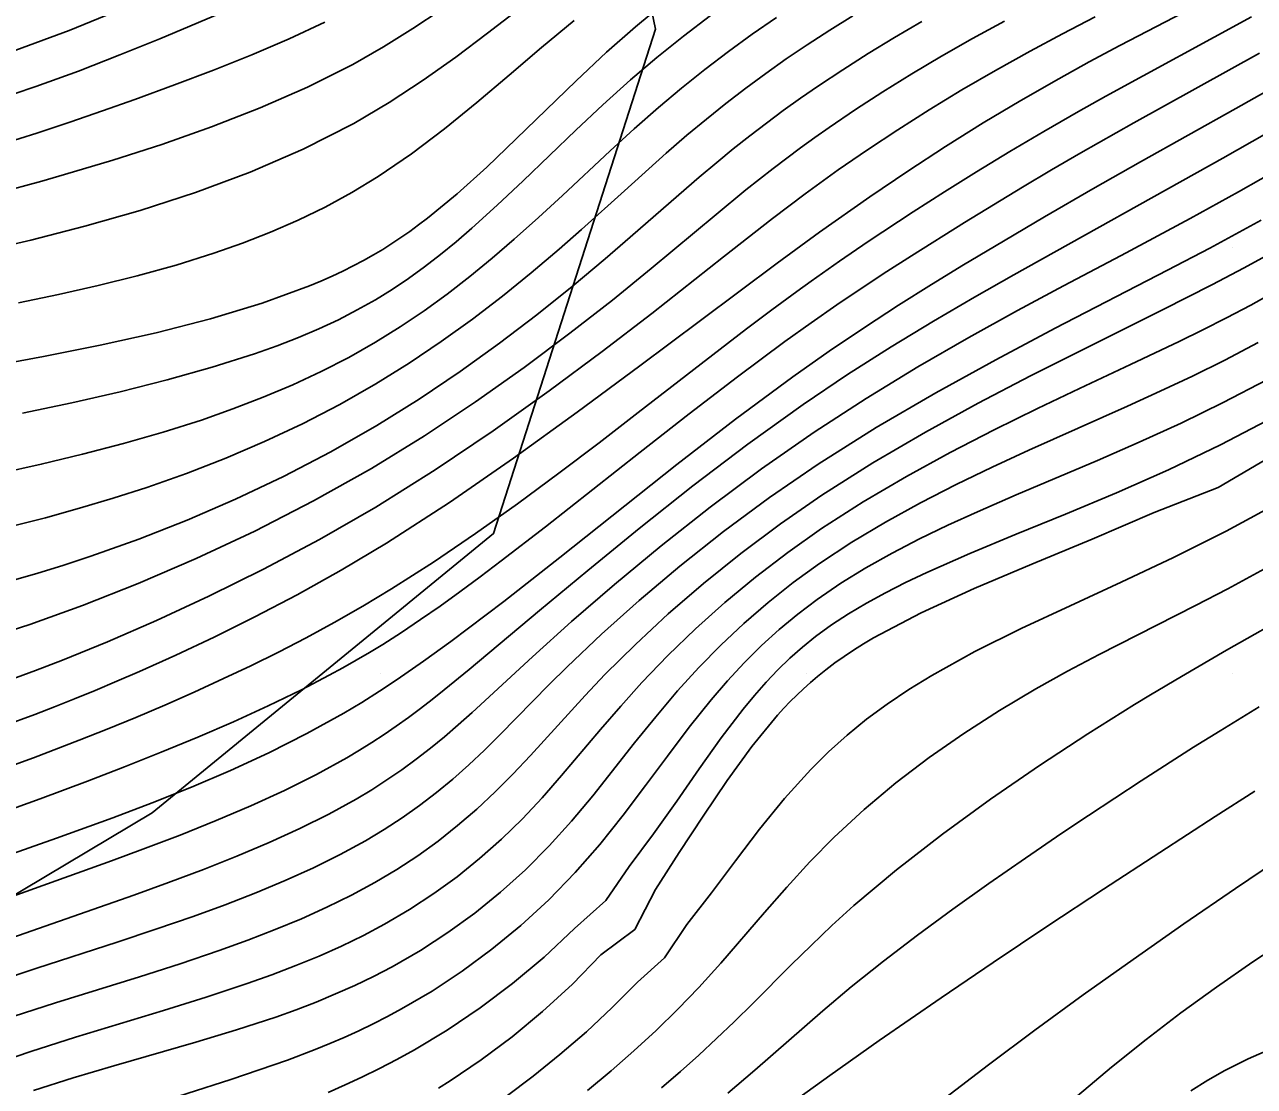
# Model space of a CAD drawing. Extents: x 2602990 to 2605851, y 618069 to 619180.
# Drawn here: x 2603301.63 to 2603330.52, y 618610.3 to 618635.24 of the extents above; entities that cross this region are included whole.
import ezdxf

# ---------------------------------------------------------------- set-up
doc = ezdxf.new("R2010")
doc.units = 0
for name, color, linetype in [('DTM Contours Major', 7, 'Continuous'), ('DTM Contours Minor', 7, 'Continuous'), ('Exist DTM Crownline', 7, 'Continuous'), ('Exist DTM QL2 LIDAR Elevation Point', 7, 'Continuous'), ('Exist Roads EOP', 7, 'Continuous'), ('PH Exist DTM Obscure Area', 7, 'Continuous')]:
    doc.layers.add(name, color=color, linetype=linetype)

msp = doc.modelspace()

# ---------------------------------------------------------------- linework, layer by layer
at = {"layer": 'DTM Contours Major'}
for points in [[(2603316.673, 618635.765), (2603315.982, 618635.193), (2603315.3, 618634.594), (2603314.582, 618633.924), (2603313.179, 618632.561), (2603312.484, 618631.898), (2603311.789, 618631.271), (2603311.09, 618630.694), (2603310.884, 618630.537), (2603310.677, 618630.386), (2603310.468, 618630.24), (2603310.257, 618630.1), (2603310.042, 618629.964), (2603309.823, 618629.834), (2603309.589, 618629.701), (2603309.348, 618629.574), (2603309.102, 618629.451), (2603308.849, 618629.332), (2603308.589, 618629.216), (2603308.321, 618629.105), (2603307.207, 618628.699), (2603305.996, 618628.334), (2603304.717, 618628.007), (2603303.399, 618627.713), (2603302.068, 618627.447), (2603300.753, 618627.206)], [(2603333.479, 618635.182), (2603330.089, 618633.272), (2603327.845, 618632.021), (2603326.726, 618631.387), (2603325.592, 618630.73), (2603324.412, 618630.034), (2603323.688, 618629.6), (2603322.937, 618629.141), (2603322.16, 618628.654), (2603321.357, 618628.133), (2603320.528, 618627.575), (2603319.674, 618626.974), (2603318.328, 618625.976), (2603316.95, 618624.909), (2603314.203, 618622.73), (2603312.887, 618621.696), (2603311.644, 618620.753), (2603311.002, 618620.288), (2603310.381, 618619.858), (2603309.963, 618619.584), (2603309.546, 618619.323), (2603309.127, 618619.073), (2603308.256, 618618.59), (2603307.366, 618618.142), (2603306.463, 618617.725), (2603305.548, 618617.334), (2603304.624, 618616.965), (2603303.696, 618616.613), (2603302.377, 618616.135), (2603299.664, 618615.179)], [(2603331.264, 618624.104), (2603329.857, 618623.343), (2603328.617, 618622.725), (2603327.39, 618622.147), (2603326.192, 618621.595), (2603325.04, 618621.056), (2603323.95, 618620.515), (2603322.939, 618619.958), (2603322.401, 618619.627), (2603321.892, 618619.284), (2603321.409, 618618.927), (2603320.951, 618618.553), (2603320.514, 618618.161), (2603320.096, 618617.748), (2603319.482, 618617.067), (2603318.896, 618616.346), (2603318.327, 618615.602), (2603317.762, 618614.85), (2603317.189, 618614.105), (2603316.662, 618613.322), (2603316.027, 618612.753), (2603315.435, 618612.154), (2603314.826, 618611.586), (2603314.204, 618611.05), (2603313.573, 618610.542), (2603312.939, 618610.064)]]:
    msp.add_lwpolyline(points, dxfattribs=at)
at = {"layer": 'DTM Contours Minor'}
for points in [[(2603330.337, 618636.307), (2603327.359, 618634.752), (2603326.637, 618634.366), (2603325.923, 618633.972), (2603325.034, 618633.463), (2603324.149, 618632.933), (2603323.266, 618632.38), (2603322.379, 618631.802), (2603321.484, 618631.197), (2603320.307, 618630.369), (2603319.311, 618629.643), (2603317.506, 618628.295), (2603316.085, 618627.229), (2603314.612, 618626.138), (2603313.112, 618625.058), (2603311.609, 618624.022), (2603310.128, 618623.066), (2603309.065, 618622.43), (2603308.033, 618621.853), (2603307.037, 618621.33), (2603306.083, 618620.857), (2603305.178, 618620.432), (2603304.325, 618620.05), (2603303.794, 618619.82), (2603303.286, 618619.606), (2603302.798, 618619.406), (2603302.327, 618619.218), (2603301.869, 618619.042), (2603301.139, 618618.771)], [(2603313.942, 618636.158), (2603312.503, 618635.039), (2603311.76, 618634.481), (2603310.992, 618633.935), (2603310.194, 618633.412), (2603309.358, 618632.919), (2603308.17, 618632.315), (2603306.924, 618631.777), (2603305.641, 618631.3), (2603304.34, 618630.879), (2603303.043, 618630.509), (2603301.769, 618630.184), (2603300.818, 618629.961)], [(2603300.981, 618631.281), (2603302.03, 618631.567), (2603302.564, 618631.721), (2603303.698, 618632.06), (2603304.854, 618632.431), (2603306.015, 618632.839), (2603307.162, 618633.286), (2603308.277, 618633.775), (2603309.341, 618634.31), (2603310.06, 618634.72), (2603310.749, 618635.15), (2603311.411, 618635.594)], [(2603301.423, 618634.647), (2603302.671, 618635.105), (2603303.881, 618635.595)], [(2603330.451, 618635.43), (2603327.031, 618633.56), (2603326.387, 618633.2), (2603325.572, 618632.731), (2603324.774, 618632.261), (2603323.996, 618631.789), (2603323.239, 618631.316), (2603322.502, 618630.846), (2603321.446, 618630.149), (2603320.771, 618629.689), (2603320.104, 618629.219), (2603319.77, 618628.978), (2603319.182, 618628.544), (2603318.586, 618628.094), (2603317.351, 618627.143), (2603316.044, 618626.129), (2603315.127, 618625.424), (2603314.177, 618624.707), (2603313.204, 618623.99), (2603312.219, 618623.289), (2603311.23, 618622.618), (2603310.249, 618621.99), (2603309.572, 618621.583), (2603308.903, 618621.201), (2603308.242, 618620.843), (2603307.588, 618620.505), (2603306.942, 618620.186), (2603306.303, 618619.882), (2603305.607, 618619.564), (2603304.919, 618619.261), (2603304.24, 618618.972), (2603303.57, 618618.696), (2603302.908, 618618.433), (2603301.839, 618618.024), (2603300.596, 618617.571)], [(2603300.863, 618633.445), (2603301.891, 618633.788), (2603302.892, 618634.153), (2603303.863, 618634.53), (2603304.8, 618634.911), (2603306.416, 618635.592)], [(2603319.293, 618635.413), (2603318.725, 618635.02), (2603318.164, 618634.612), (2603317.61, 618634.19), (2603317.063, 618633.752), (2603316.523, 618633.299), (2603315.951, 618632.795), (2603315.386, 618632.279), (2603314.262, 618631.231), (2603313.698, 618630.711), (2603313.13, 618630.202), (2603312.614, 618629.758), (2603312.091, 618629.329), (2603311.557, 618628.915), (2603311.011, 618628.519), (2603310.45, 618628.141), (2603309.873, 618627.783), (2603309.246, 618627.428), (2603308.597, 618627.095), (2603307.926, 618626.783), (2603307.234, 618626.49), (2603306.52, 618626.215), (2603305.782, 618625.956), (2603304.878, 618625.669), (2603303.946, 618625.401), (2603302.99, 618625.151), (2603302.016, 618624.917), (2603301.028, 618624.697)], [(2603324.648, 618635.326), (2603323.897, 618634.918), (2603323.17, 618634.504), (2603322.469, 618634.087), (2603321.794, 618633.668), (2603321.148, 618633.248), (2603320.532, 618632.83), (2603320.192, 618632.591), (2603319.86, 618632.351), (2603319.213, 618631.865), (2603318.574, 618631.36), (2603317.876, 618630.787), (2603316.349, 618629.514), (2603315.436, 618628.775), (2603314.438, 618627.995), (2603313.364, 618627.193), (2603312.223, 618626.385), (2603311.024, 618625.588), (2603309.774, 618624.819), (2603308.416, 618624.057), (2603307.035, 618623.349), (2603305.655, 618622.7), (2603304.298, 618622.116), (2603302.989, 618621.599), (2603301.749, 618621.156), (2603301.068, 618620.932)], [(2603322.711, 618635.315), (2603322.069, 618634.942), (2603321.449, 618634.565), (2603320.851, 618634.185), (2603320.276, 618633.803), (2603319.86, 618633.515), (2603319.453, 618633.225), (2603319.055, 618632.93), (2603318.664, 618632.63), (2603318.276, 618632.323), (2603317.89, 618632.007), (2603317.476, 618631.658), (2603315.741, 618630.147), (2603315.269, 618629.742), (2603314.49, 618629.093), (2603313.66, 618628.429), (2603312.782, 618627.76), (2603311.861, 618627.097), (2603310.9, 618626.449), (2603309.904, 618625.827), (2603308.821, 618625.209), (2603307.711, 618624.632), (2603306.584, 618624.097), (2603305.447, 618623.605), (2603304.31, 618623.158), (2603303.18, 618622.755), (2603302.545, 618622.547), (2603301.912, 618622.353), (2603301.277, 618622.17)], [(2603326.784, 618635.425), (2603326.009, 618635.024), (2603325.25, 618634.619), (2603324.437, 618634.167), (2603323.648, 618633.708), (2603322.882, 618633.243), (2603322.142, 618632.774), (2603321.429, 618632.302), (2603320.744, 618631.83), (2603319.967, 618631.27), (2603319.199, 618630.689), (2603318.047, 618629.787), (2603316.36, 618628.46), (2603315.197, 618627.568), (2603313.95, 618626.641), (2603312.635, 618625.705), (2603311.271, 618624.787), (2603309.875, 618623.912), (2603308.553, 618623.15), (2603307.24, 618622.45), (2603305.958, 618621.816), (2603304.729, 618621.247), (2603303.574, 618620.746), (2603302.515, 618620.314), (2603301.881, 618620.069), (2603301.286, 618619.851)], [(2603321.09, 618635.452), (2603320.544, 618635.113), (2603320.012, 618634.768), (2603319.522, 618634.436), (2603319.041, 618634.097), (2603318.569, 618633.749), (2603318.104, 618633.393), (2603317.645, 618633.025), (2603317.189, 618632.645), (2603316.702, 618632.223), (2603315.722, 618631.343), (2603314.71, 618630.43), (2603314.183, 618629.967), (2603313.531, 618629.414), (2603312.853, 618628.865), (2603312.148, 618628.324), (2603311.417, 618627.797), (2603310.661, 618627.288), (2603309.879, 618626.803), (2603309.029, 618626.321), (2603308.156, 618625.87), (2603307.262, 618625.45), (2603306.351, 618625.061), (2603305.427, 618624.701), (2603304.495, 618624.371), (2603303.708, 618624.117), (2603302.915, 618623.882), (2603302.115, 618623.662), (2603301.306, 618623.457)], [(2603314.536, 618635.344), (2603313.773, 618634.704), (2603313.013, 618634.056), (2603312.253, 618633.416), (2603311.489, 618632.795), (2603310.718, 618632.21), (2603309.935, 618631.673), (2603309.318, 618631.299), (2603308.692, 618630.958), (2603308.055, 618630.649), (2603307.407, 618630.367), (2603306.747, 618630.11), (2603306.075, 618629.874), (2603305.184, 618629.596), (2603304.274, 618629.343), (2603303.352, 618629.114), (2603302.42, 618628.904), (2603301.484, 618628.71)], [(2603317.739, 618635.458), (2603317.106, 618634.974), (2603316.479, 618634.469), (2603315.862, 618633.943), (2603315.213, 618633.359), (2603314.577, 618632.761), (2603313.337, 618631.572), (2603312.731, 618631.001), (2603312.133, 618630.46), (2603311.764, 618630.143), (2603311.395, 618629.841), (2603311.024, 618629.554), (2603310.648, 618629.283), (2603310.264, 618629.025), (2603309.871, 618628.782), (2603309.443, 618628.541), (2603309, 618628.313), (2603308.539, 618628.098), (2603308.059, 618627.894), (2603307.557, 618627.699), (2603307.031, 618627.512), (2603306.037, 618627.196), (2603304.978, 618626.899), (2603303.872, 618626.62), (2603302.733, 618626.359), (2603301.578, 618626.114)], [(2603301.118, 618632.447), (2603301.91, 618632.694), (2603302.687, 618632.952), (2603303.454, 618633.217), (2603304.213, 618633.488), (2603305.145, 618633.827), (2603306.065, 618634.175), (2603306.966, 618634.534), (2603307.84, 618634.909), (2603308.68, 618635.303)], [(2603330.638, 618634.576), (2603327.691, 618632.939), (2603326.442, 618632.23), (2603325.754, 618631.829), (2603325.071, 618631.424), (2603324.392, 618631.014), (2603323.712, 618630.596), (2603322.462, 618629.81), (2603321.888, 618629.441), (2603321.306, 618629.058), (2603320.714, 618628.658), (2603320.109, 618628.239), (2603319.489, 618627.798), (2603318.377, 618626.974), (2603317.237, 618626.1), (2603316.09, 618625.203), (2603313.863, 618623.448), (2603312.824, 618622.645), (2603312.33, 618622.271), (2603311.852, 618621.918), (2603311.387, 618621.583), (2603310.932, 618621.267), (2603310.484, 618620.968), (2603310.04, 618620.685), (2603309.729, 618620.495), (2603309.417, 618620.312), (2603309.102, 618620.134), (2603308.784, 618619.96), (2603308.133, 618619.622), (2603307.348, 618619.241), (2603306.533, 618618.868), (2603305.694, 618618.505), (2603304.838, 618618.151), (2603303.973, 618617.808), (2603303.106, 618617.475), (2603301.994, 618617.062), (2603299.749, 618616.254)], [(2603331.796, 618633.25), (2603329.781, 618632.104), (2603324.867, 618629.365), (2603323.948, 618628.843), (2603322.985, 618628.281), (2603321.987, 618627.675), (2603320.962, 618627.022), (2603319.919, 618626.322), (2603318.618, 618625.389), (2603317.326, 618624.409), (2603316.065, 618623.411), (2603314.857, 618622.425), (2603313.724, 618621.481), (2603312.069, 618620.093), (2603311.488, 618619.617), (2603311.206, 618619.393), (2603310.927, 618619.179), (2603310.644, 618618.968), (2603310.36, 618618.766), (2603310.076, 618618.572), (2603309.787, 618618.384), (2603309.494, 618618.201), (2603309.194, 618618.023), (2603308.482, 618617.632), (2603307.731, 618617.257), (2603306.944, 618616.897), (2603306.126, 618616.548), (2603305.279, 618616.208), (2603304.408, 618615.875), (2603303.667, 618615.602), (2603300.542, 618614.482)], [(2603331.722, 618632.207), (2603330.149, 618631.312), (2603329.015, 618630.688), (2603327.395, 618629.823), (2603326.039, 618629.106), (2603324.958, 618628.527), (2603323.809, 618627.892), (2603322.615, 618627.205), (2603321.397, 618626.465), (2603320.177, 618625.673), (2603318.938, 618624.807), (2603317.734, 618623.908), (2603316.58, 618622.997), (2603315.49, 618622.094), (2603314.48, 618621.221), (2603313.563, 618620.397), (2603312.144, 618619.089), (2603311.816, 618618.796), (2603311.492, 618618.518), (2603311.161, 618618.246), (2603310.827, 618617.987), (2603310.488, 618617.74), (2603310.141, 618617.502), (2603309.784, 618617.273), (2603309.414, 618617.052), (2603308.772, 618616.699), (2603308.09, 618616.36), (2603307.371, 618616.032), (2603306.616, 618615.713), (2603305.829, 618615.401), (2603305.01, 618615.094), (2603304.19, 618614.798), (2603300.668, 618613.568)], [(2603330.682, 618630.649), (2603329.472, 618629.994), (2603328.481, 618629.473), (2603325.843, 618628.11), (2603324.447, 618627.372), (2603323.035, 618626.595), (2603321.634, 618625.777), (2603320.271, 618624.919), (2603319.131, 618624.138), (2603318.046, 618623.337), (2603317.023, 618622.527), (2603316.066, 618621.72), (2603315.182, 618620.928), (2603314.376, 618620.162), (2603313.953, 618619.742), (2603312.796, 618618.565), (2603312.43, 618618.203), (2603312.065, 618617.858), (2603311.688, 618617.523), (2603311.302, 618617.205), (2603310.907, 618616.902), (2603310.5, 618616.613), (2603310.077, 618616.338), (2603309.637, 618616.073), (2603309.041, 618615.748), (2603308.412, 618615.437), (2603307.752, 618615.139), (2603307.061, 618614.851), (2603306.34, 618614.571), (2603305.59, 618614.298), (2603304.711, 618613.994), (2603303.802, 618613.692), (2603301.917, 618613.078), (2603300.952, 618612.759)], [(2603331.468, 618630.181), (2603330.285, 618629.533), (2603329.524, 618629.132), (2603328.378, 618628.55), (2603326.448, 618627.591), (2603325.261, 618626.992), (2603324.034, 618626.352), (2603322.791, 618625.671), (2603321.558, 618624.951), (2603320.358, 618624.192), (2603319.384, 618623.518), (2603318.456, 618622.824), (2603317.576, 618622.117), (2603316.749, 618621.402), (2603315.977, 618620.686), (2603315.263, 618619.978), (2603314.796, 618619.486), (2603313.51, 618618.077), (2603313.098, 618617.638), (2603312.682, 618617.219), (2603312.248, 618616.813), (2603311.801, 618616.428), (2603311.341, 618616.065), (2603310.865, 618615.722), (2603310.37, 618615.397), (2603309.856, 618615.091), (2603309.305, 618614.793), (2603308.731, 618614.511), (2603308.133, 618614.242), (2603307.513, 618613.985), (2603306.868, 618613.737), (2603306.2, 618613.497), (2603305.278, 618613.186), (2603304.323, 618612.881), (2603302.354, 618612.266), (2603301.357, 618611.948)], [(2603331.011, 618628.971), (2603330.437, 618628.657), (2603329.863, 618628.355), (2603329.311, 618628.075), (2603328.753, 618627.801), (2603327.609, 618627.258), (2603326.412, 618626.697), (2603325.423, 618626.226), (2603324.405, 618625.725), (2603323.374, 618625.193), (2603322.344, 618624.63), (2603321.332, 618624.035), (2603320.353, 618623.407), (2603319.558, 618622.847), (2603318.799, 618622.266), (2603318.076, 618621.667), (2603317.39, 618621.053), (2603316.741, 618620.426), (2603316.131, 618619.791), (2603315.635, 618619.237), (2603315.16, 618618.684), (2603314.243, 618617.603), (2603313.787, 618617.084), (2603313.321, 618616.588), (2603312.828, 618616.107), (2603312.317, 618615.654), (2603311.787, 618615.229), (2603311.239, 618614.831), (2603310.672, 618614.46), (2603310.085, 618614.116), (2603309.586, 618613.851), (2603309.073, 618613.601), (2603308.544, 618613.365), (2603307.999, 618613.141), (2603307.435, 618612.926), (2603306.853, 618612.718), (2603305.891, 618612.4), (2603304.891, 618612.089), (2603302.819, 618611.458), (2603301.77, 618611.125), (2603300.729, 618610.77)], [(2603301.838, 618610.206), (2603302.768, 618610.505), (2603303.723, 618610.789), (2603305.653, 618611.344), (2603306.603, 618611.631), (2603307.526, 618611.933), (2603308.005, 618612.105), (2603308.474, 618612.285), (2603308.932, 618612.474), (2603309.383, 618612.674), (2603309.825, 618612.888), (2603310.261, 618613.115), (2603310.925, 618613.498), (2603311.573, 618613.917), (2603312.202, 618614.373), (2603312.809, 618614.865), (2603313.394, 618615.391), (2603313.953, 618615.952), (2603314.474, 618616.53), (2603314.976, 618617.132), (2603315.96, 618618.37), (2603316.457, 618618.988), (2603316.97, 618619.594), (2603317.468, 618620.142), (2603317.987, 618620.671), (2603318.529, 618621.18), (2603319.095, 618621.669), (2603319.686, 618622.138), (2603320.303, 618622.586), (2603321.064, 618623.086), (2603321.857, 618623.56), (2603322.675, 618624.01), (2603323.513, 618624.439), (2603324.364, 618624.85), (2603325.223, 618625.247), (2603327.54, 618626.281), (2603328.308, 618626.63), (2603329.071, 618626.99), (2603329.827, 618627.365), (2603330.614, 618627.778)], [(2603304.418, 618609.807), (2603306.47, 618610.467), (2603307.141, 618610.69), (2603307.802, 618610.922), (2603308.453, 618611.169), (2603308.797, 618611.309), (2603309.138, 618611.455), (2603309.476, 618611.609), (2603309.813, 618611.771), (2603310.149, 618611.942), (2603310.485, 618612.123), (2603311.199, 618612.544), (2603311.909, 618613.012), (2603312.607, 618613.526), (2603313.287, 618614.084), (2603313.942, 618614.685), (2603314.566, 618615.326), (2603315.14, 618615.988), (2603315.687, 618616.674), (2603316.214, 618617.37), (2603316.729, 618618.063), (2603317.241, 618618.74), (2603317.759, 618619.387), (2603318.143, 618619.831), (2603318.536, 618620.254), (2603318.941, 618620.656), (2603319.359, 618621.037), (2603319.794, 618621.399), (2603320.247, 618621.742), (2603320.806, 618622.125), (2603321.393, 618622.486), (2603322.008, 618622.831), (2603322.651, 618623.162), (2603323.32, 618623.485), (2603324.016, 618623.802), (2603324.925, 618624.198), (2603326.833, 618625.009), (2603327.814, 618625.436), (2603328.802, 618625.886), (2603329.787, 618626.365), (2603330.81, 618626.902)], [(2603330.999, 618626.036), (2603329.728, 618625.371), (2603328.502, 618624.787), (2603327.28, 618624.248), (2603326.082, 618623.746), (2603324.927, 618623.272), (2603323.835, 618622.817), (2603322.826, 618622.373), (2603322.327, 618622.138), (2603321.855, 618621.9), (2603321.41, 618621.657), (2603320.988, 618621.406), (2603320.589, 618621.144), (2603320.21, 618620.868), (2603319.904, 618620.62), (2603319.609, 618620.359), (2603319.324, 618620.085), (2603319.047, 618619.795), (2603318.776, 618619.489), (2603318.509, 618619.166), (2603317.994, 618618.488), (2603317.478, 618617.762), (2603316.952, 618617.003), (2603316.406, 618616.233), (2603315.832, 618615.468), (2603315.28, 618614.672), (2603314.546, 618614.011), (2603313.833, 618613.34), (2603313.091, 618612.719), (2603312.33, 618612.147), (2603311.558, 618611.628), (2603310.787, 618611.163), (2603310.374, 618610.935), (2603309.961, 618610.721), (2603309.546, 618610.518), (2603309.155, 618610.337), (2603308.759, 618610.162)], [(2603331.147, 618625.242), (2603329.672, 618624.373), (2603328.166, 618623.78), (2603326.708, 618623.157), (2603325.289, 618622.569), (2603323.939, 618622), (2603322.691, 618621.43), (2603321.574, 618620.84), (2603321.334, 618620.697), (2603321.102, 618620.551), (2603320.879, 618620.402), (2603320.663, 618620.249), (2603320.455, 618620.092), (2603320.254, 618619.931), (2603320.088, 618619.79), (2603319.926, 618619.645), (2603319.769, 618619.496), (2603319.615, 618619.343), (2603319.464, 618619.186), (2603319.316, 618619.024), (2603318.71, 618618.286), (2603318.133, 618617.486), (2603317.569, 618616.649), (2603317.004, 618615.795), (2603316.45, 618614.932), (2603315.963, 618613.989), (2603315.169, 618613.393), (2603314.496, 618612.702), (2603313.797, 618612.061), (2603313.079, 618611.469), (2603312.351, 618610.927), (2603311.623, 618610.434), (2603311.355, 618610.264)], [(2603347.486, 618624.637), (2603343.93, 618622.977), (2603342.357, 618622.232), (2603341.384, 618621.759), (2603340.457, 618621.294), (2603339.553, 618620.823), (2603338.645, 618620.328), (2603337.701, 618619.793), (2603337.207, 618619.504), (2603336.136, 618618.862), (2603334.998, 618618.161), (2603333.808, 618617.41), (2603332.582, 618616.618), (2603331.332, 618615.794), (2603330.075, 618614.949), (2603328.865, 618614.12), (2603327.67, 618613.285), (2603326.5, 618612.451), (2603325.366, 618611.625), (2603324.275, 618610.813), (2603323.239, 618610.021)], [(2603330.757, 618622.46), (2603329.897, 618621.993), (2603329.139, 618621.599), (2603326.874, 618620.447), (2603326.128, 618620.053), (2603325.388, 618619.642), (2603324.532, 618619.134), (2603323.694, 618618.595), (2603322.88, 618618.028), (2603322.096, 618617.432), (2603321.35, 618616.808), (2603320.646, 618616.157), (2603320.076, 618615.577), (2603319.534, 618614.984), (2603319.011, 618614.386), (2603317.985, 618613.199), (2603317.466, 618612.625), (2603316.973, 618612.114), (2603316.466, 618611.619), (2603315.944, 618611.139), (2603315.406, 618610.67), (2603314.852, 618610.211)], [(2603345.873, 618622.027), (2603344.659, 618621.375), (2603343.524, 618620.741), (2603342.485, 618620.134), (2603341.488, 618619.522), (2603340.572, 618618.955), (2603340.128, 618618.69), (2603339.684, 618618.436), (2603339.305, 618618.23), (2603338.919, 618618.03), (2603337.263, 618617.201), (2603336.237, 618616.668), (2603335.142, 618616.073), (2603333.998, 618615.424), (2603332.826, 618614.728), (2603331.647, 618613.992), (2603330.482, 618613.226), (2603329.631, 618612.636), (2603328.796, 618612.03), (2603327.976, 618611.405), (2603327.167, 618610.757), (2603326.367, 618610.083)], [(2603331.501, 618621.475), (2603329.87, 618620.549), (2603328.807, 618619.932), (2603328.078, 618619.498), (2603327.702, 618619.27), (2603326.606, 618618.584), (2603325.469, 618617.838), (2603324.319, 618617.048), (2603323.19, 618616.227), (2603322.11, 618615.389), (2603321.111, 618614.549), (2603320.593, 618614.079), (2603320.104, 618613.615), (2603319.637, 618613.156), (2603318.741, 618612.258), (2603318.298, 618611.822), (2603317.886, 618611.427), (2603317.467, 618611.038), (2603317.036, 618610.652), (2603316.591, 618610.267)], [(2603330.631, 618619.22), (2603329.714, 618618.658), (2603329.092, 618618.27), (2603327.86, 618617.482), (2603326.625, 618616.668), (2603325.999, 618616.249), (2603325.144, 618615.668), (2603324.285, 618615.072), (2603323.434, 618614.467), (2603322.604, 618613.857), (2603321.805, 618613.249), (2603321.051, 618612.645), (2603320.379, 618612.079), (2603318.783, 618610.686), (2603318.151, 618610.147)], [(2603329.028, 618610.196), (2603329.424, 618610.447), (2603329.827, 618610.678), (2603330.374, 618610.954), (2603330.934, 618611.194), (2603331.506, 618611.399), (2603332.094, 618611.57), (2603332.698, 618611.711), (2603333.321, 618611.822), (2603334.299, 618611.943), (2603335.308, 618612.042), (2603336.331, 618612.159), (2603337.355, 618612.336), (2603338.362, 618612.614), (2603339.338, 618613.033), (2603340.436, 618613.746), (2603341.484, 618614.653), (2603342.498, 618615.693), (2603343.492, 618616.805), (2603344.482, 618617.926), (2603345.485, 618618.996)], [(2603330.533, 618617.236), (2603329.603, 618616.641), (2603328.296, 618615.798), (2603326.977, 618614.937), (2603325.666, 618614.072), (2603324.387, 618613.217), (2603323.16, 618612.386), (2603321.706, 618611.383), (2603320.545, 618610.563), (2603319.033, 618609.469)]]:
    msp.add_lwpolyline(points, dxfattribs=at)
at = {"layer": 'Exist DTM Crownline'}
msp.add_spline([(2603233.488, 618380.754), (2603285.185, 618400.095), (2603335.457, 618418.629), (2603390.812, 618439.069), (2603440.087, 618457.325), (2603493.996, 618477.231), (2603542.655, 618495.301), (2603600.808, 618516.867), (2603653.659, 618536.362), (2603706.222, 618555.742), (2603764.811, 618577.593), (2603823.52, 618599.847), (2603878.564, 618620.56), (2603937.951, 618643.078), (2603997.369, 618665.789), (2604036.209, 618680.665), (2604055.311, 618688.017)], degree=3, dxfattribs=at)
at = {"layer": 'Exist DTM QL2 LIDAR Elevation Point'}
for p, q in [((2603310, 618630), (2603310, 618630)), ((2603320, 618630), (2603320, 618630)), ((2603330, 618630), (2603330, 618630)), ((2603310, 618620), (2603310, 618620)), ((2603320, 618620), (2603320, 618620)), ((2603330, 618620), (2603330, 618620))]:
    msp.add_line(p, q, dxfattribs=at)
at = {"layer": 'Exist Roads EOP'}
for points in [[(2603230.17, 618389.98), (2603282.929, 618409.597), (2603332.773, 618427.868), (2603388.167, 618448.413), (2603437.203, 618466.721), (2603490.778, 618486.527), (2603539.039, 618504.558), (2603597.451, 618526.156), (2603651.053, 618545.972), (2603705.208, 618566.084), (2603762.02, 618587.183), (2603820.334, 618609.162), (2603876.341, 618629.99), (2603934.909, 618652.28), (2603996.409, 618675.568), (2604033.216, 618689.957), (2604052.01, 618697.199)], [(2604034.633, 618668.486), (2603984.89, 618650.123), (2603936.767, 618631.654), (2603888.195, 618613.335), (2603837.766, 618594.258), (2603782.918, 618573.705), (2603731.939, 618554.39), (2603671.126, 618532.171), (2603621.822, 618514.106), (2603561.545, 618491.877), (2603506.421, 618471.293), (2603452.163, 618451.33), (2603398.364, 618431.316), (2603341.431, 618410.355), (2603281.65, 618388.199), (2603223.033, 618366.475), (2603185.717, 618352.612)]]:
    msp.add_spline(points, degree=3, dxfattribs=at)
at = {"layer": 'PH Exist DTM Obscure Area'}
msp.add_lwpolyline([(2603265.087, 618589.76), (2603272.976, 618594.164), (2603276.671, 618597.191), (2603280.942, 618601.168), (2603285.34, 618605.272), (2603290.685, 618608.482), (2603298.066, 618612.825), (2603304.621, 618616.727), (2603312.647, 618623.288), (2603316.448, 618635.135), (2603315.518, 618639.645), (2603317.77, 618646.233), (2603324.356, 618656.735), (2603336.075, 618665.816), (2603339.207, 618670.496), (2603343.226, 618674.918), (2603351.998, 618678.303)], dxfattribs=at)

doc.saveas('drawing.dxf')
